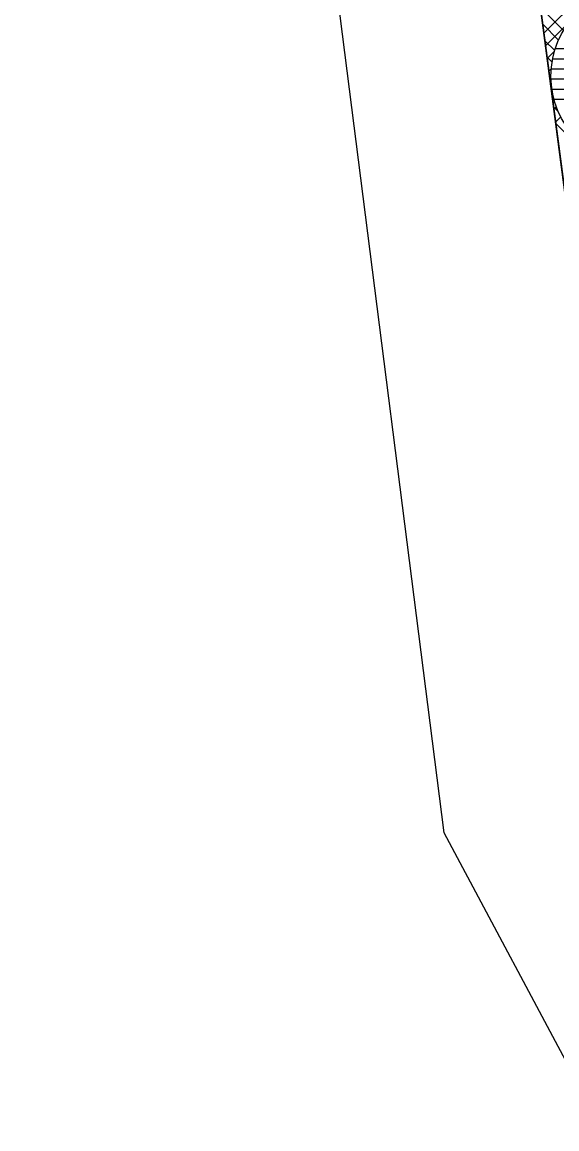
# Model space of a CAD drawing. Extents: x -565346 to -564154, y -1097386 to -1095620.
# Drawn here: x -564334.17 to -564323.63, y -1096057.65 to -1096035.84 of the extents above; entities that cross this region are included whole.
import ezdxf

# ---------------------------------------------------------------- set-up
doc = ezdxf.new("R2010")
doc.units = 0
for name, color, linetype in [('Vrstva 1', 7, 'Continuous'), ('Vrstva 41', 7, 'Continuous'), ('Vrstva 42', 7, 'Continuous'), ('Vrstva 44', 7, 'Continuous')]:
    doc.layers.add(name, color=color, linetype=linetype)

msp = doc.modelspace()

# ---------------------------------------------------------------- linework, layer by layer
at = {"layer": 'Vrstva 1'}
for p, q in [((-564325.85, -1096051.81), (-564332.32, -1096000.98)), ((-564327.79, -1096006.41), (-564321.97, -1096050.57)), ((-564321.81, -1096059.38), (-564325.85, -1096051.81))]:
    msp.add_line(p, q, dxfattribs=at)
at = {"layer": 'Vrstva 41'}
msp.add_lwpolyline([(-564213.14, -1096212.119), (-564215.677, -1096213.942), (-564248.76, -1096171.14), (-564286.49, -1096118.78), (-564303.06, -1096086.2), (-564321.97, -1096050.57), (-564327.79, -1096006.41), (-564332.63, -1095955.35), (-564334.17, -1095918.36), (-564331.082, -1095918.814), (-564329.607, -1095955.228), (-564324.705, -1096006.855), (-564319.072, -1096049.639), (-564283.916, -1096117.222), (-564246.344, -1096169.361)], close=True, dxfattribs=at)
at = {"layer": 'Vrstva 42'}
for p, q in [((-564321.212, -1096033.388), (-564323.883, -1096036.058)), ((-564323.949, -1096035.554), (-564323.496, -1096036.007)), ((-564323.906, -1096035.88), (-564323.593, -1096036.193)), ((-564323.382, -1096035.841), (-564323.85, -1096036.308)), ((-564323.863, -1096036.206), (-564323.668, -1096036.401)), ((-564323.82, -1096036.532), (-564323.72, -1096036.632)), ((-564323.672, -1096036.413), (-564323.817, -1096036.558)), ((-564323.736, -1096036.761), (-564323.784, -1096036.808)), ((-564323.777, -1096036.858), (-564323.743, -1096036.891)), ((-564323.736, -1096037.044), (-564323.751, -1096037.058)), ((-564323.734, -1096037.183), (-564323.716, -1096037.201)), ((-564323.7, -1096037.29), (-564323.718, -1096037.308)), ((-564323.691, -1096037.509), (-564323.598, -1096037.602)), ((-564323.634, -1096037.507), (-564323.685, -1096037.558)), ((-564323.548, -1096037.704), (-564323.652, -1096037.808)), ((-564323.648, -1096037.835), (-564320.393, -1096041.09))]:
    msp.add_line(p, q, dxfattribs=at)
at = {"layer": 'Vrstva 44'}
for p, q in [((-564323.654, -1096036.36), (-564320.329, -1096036.36)), ((-564323.706, -1096036.56), (-564320.278, -1096036.56)), ((-564323.735, -1096036.76), (-564320.25, -1096036.76)), ((-564323.741, -1096036.96), (-564320.245, -1096036.96)), ((-564323.723, -1096037.16), (-564320.263, -1096037.16)), ((-564323.68, -1096037.36), (-564320.303, -1096037.36))]:
    msp.add_line(p, q, dxfattribs=at)
msp.add_circle((-564321.993, -1096036.904), 1.75, dxfattribs=at)

doc.saveas('drawing.dxf')
